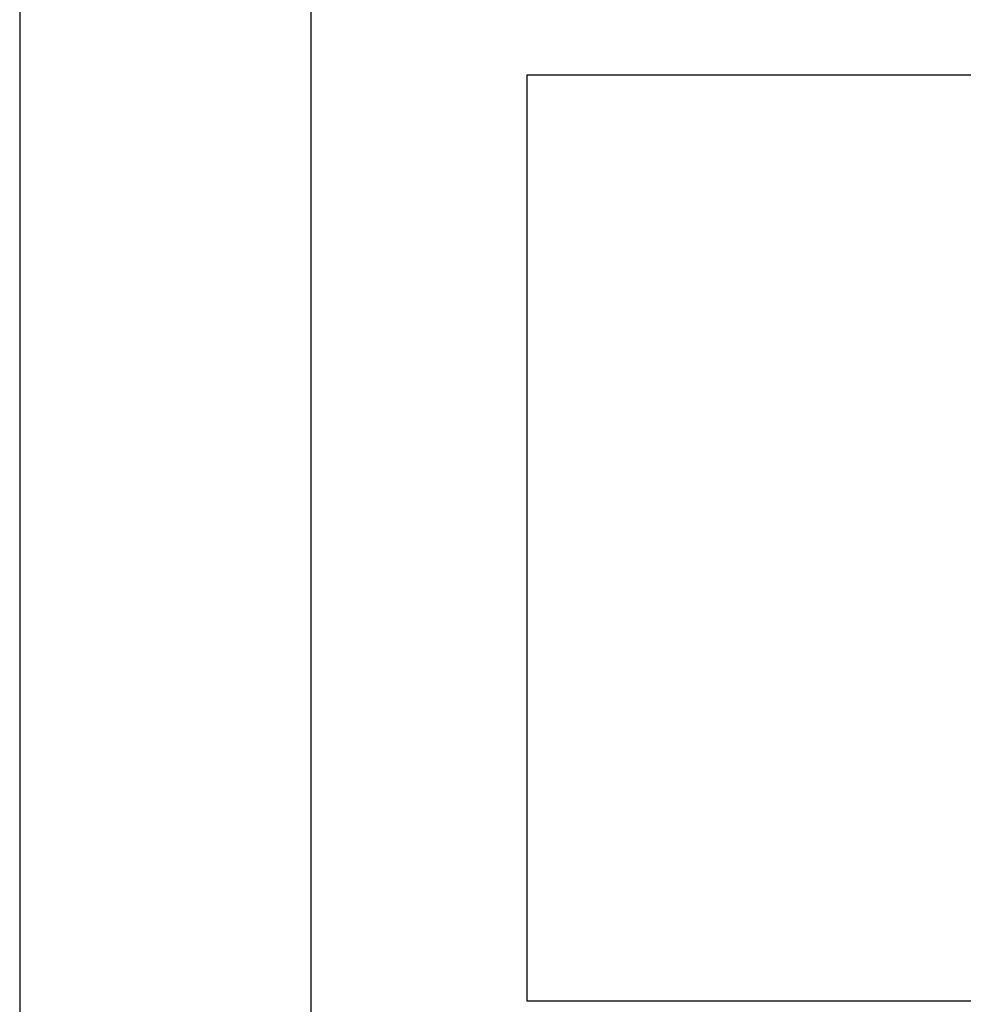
# Model space of a CAD drawing. Header units: inches. Extents: x 18 to 846, y -67 to 561.
# Tile 368 of 656: x 420.55 to 421.86, y 200.34 to 201.7. Entities that reach past the tile are written whole.
import ezdxf

# ---------------------------------------------------------------- set-up
doc = ezdxf.new("R2010")
doc.units = ezdxf.units.IN
doc.header["$LTSCALE"] = 24
doc.header["$MEASUREMENT"] = 0
doc.layers.add('Visible (ANSI)', color=7, linetype='Continuous', lineweight=30)

msp = doc.modelspace()

# ---------------------------------------------------------------- linework, layer by layer
at = {"layer": 'Visible (ANSI)'}
for p, q in [((420.55251, 205.45122), (420.55251, 197.9923)), ((420.95538, 197.9923), (420.95538, 205.45122)), ((422.97097, 201.6227), (421.25338, 201.6227)), ((421.25338, 201.6227), (421.25338, 200.34349)), ((421.25338, 200.34349), (422.69812, 200.34349))]:
    msp.add_line(p, q, dxfattribs=at)

doc.saveas('drawing.dxf')
